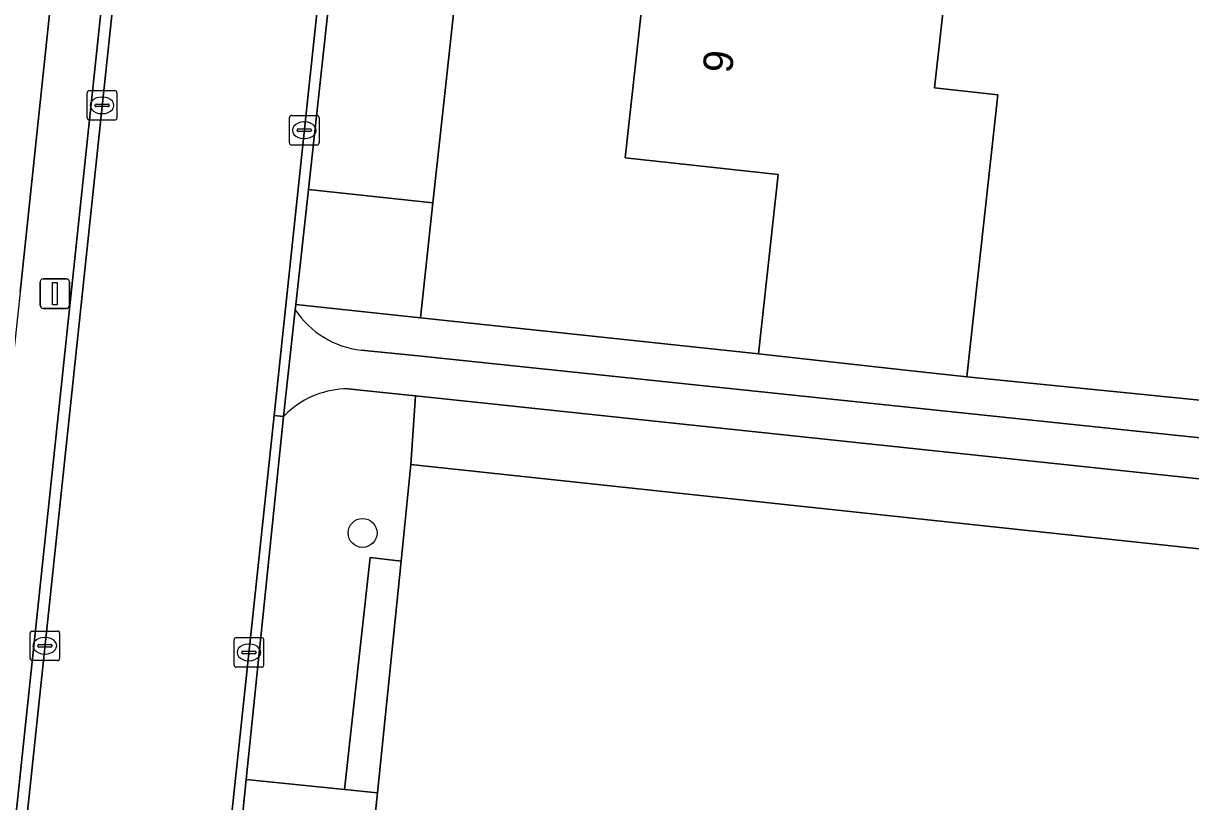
# Model space of a CAD drawing. Extents: x 162156 to 163172, y 378995 to 380779.
# Drawn here: x 162284.09 to 162323.55, y 380514.97 to 380541.28 of the extents above; entities that cross this region are included whole.
import ezdxf

# ---------------------------------------------------------------- set-up
doc = ezdxf.new("R2010")
doc.units = 0
for name, color, linetype in [('IMGEO_Boom', 7, 'Continuous'), ('IMGEO_Erf', 7, 'Continuous'), ('IMGEO_Groenvoorziening', 7, 'Continuous'), ('IMGEO_Kolk', 7, 'Continuous'), ('IMGEO_Lichtmast', 7, 'Continuous'), ('IMGEO_Pand', 7, 'Continuous'), ('IMGEO_Pand_nummerreeks', 7, 'Continuous'), ('IMGEO_Rijbaan_lokaal_gesloten', 7, 'Continuous'), ('IMGEO_Rijbaan_lokaal_open', 7, 'Continuous'), ('IMGEO_Voetpad_halfverhard', 7, 'Continuous'), ('IMGEO_Voetpad_open', 7, 'Continuous')]:
    doc.layers.add(name, color=color, linetype=linetype)

msp = doc.modelspace()

# ---------------------------------------------------------------- linework, layer by layer
at = {"layer": 'IMGEO_Boom'}
msp.add_circle((162295.554, 380524.053), 0.489, dxfattribs=at)
at = {"layer": 'IMGEO_Erf'}
for points in [[(162299.151, 380546.402), (162298.369, 380539.218), (162297.934, 380535.219), (162297.511, 380531.329), (162308.934, 380530.109), (162309.601, 380536.17), (162304.427, 380536.739), (162305.192, 380543.685)], [(162315.28, 380542.643), (162314.89, 380539.1), (162317.027, 380538.865), (162315.978, 380529.334), (162328.597, 380528.068)], [(162332.573, 380522.579), (162297.191, 380526.364), (162296.858, 380523.1), (162296.058, 380515.267), (162295.96, 380514.309)]]:
    msp.add_lwpolyline(points, dxfattribs=at)
at = {"layer": 'IMGEO_Groenvoorziening'}
for points in [[(162283.978, 380532.196), (162293.218, 380619.805)], [(162295.508, 380530.238), (162297.428, 380530.037), (162330.425, 380526.582), (162332.674, 380527.708), (162328.597, 380528.068), (162315.978, 380529.334), (162313.905, 380529.562), (162308.934, 380530.109), (162297.511, 380531.329), (162293.298, 380531.779), (162293.278, 380531.599)], [(162295.812, 380523.22), (162296.858, 380523.1), (162297.191, 380526.364), (162297.341, 380528.688), (162296.892, 380528.735), (162295.054, 380528.929)], [(162293.032, 380528.137), (162292.885, 380527.995), (162291.624, 380515.72), (162294.943, 380515.381), (162295.812, 380523.22)]]:
    msp.add_lwpolyline(points, dxfattribs=at)
for points in [[(162295.764, 380554.384), (162293.722, 380535.67), (162297.934, 380535.219), (162298.369, 380539.218), (162299.151, 380546.402), (162299.968, 380553.918)], [(162333.411, 380524.874), (162297.341, 380528.688), (162297.191, 380526.364), (162332.573, 380522.579)], [(162296.858, 380523.1), (162295.812, 380523.22), (162294.943, 380515.381), (162296.058, 380515.267)]]:
    msp.add_lwpolyline(points, close=True, dxfattribs=at)
for centre, radius, start, end in [((162295.831, 380533.274), 3.053, 213.2746, 263.9328), ((162295.083, 380525.879), 3.05, 90.5355, 132.2443)]:
    msp.add_arc(centre, radius, start, end, dxfattribs=at)
at = {"layer": 'IMGEO_Kolk'}
for p, q in [((162286.321, 380539.009), (162287.173, 380539.009)), ((162286.246, 380538.083), (162286.246, 380538.935)), ((162286.734, 380538.789), (162286.759, 380538.789)), ((162287.247, 380538.935), (162287.247, 380538.083)), ((162286.505, 380538.503), (162286.505, 380538.515)), ((162286.943, 380538.466), (162286.545, 380538.466)), ((162286.548, 380538.552), (162286.946, 380538.552)), ((162286.757, 380538.229), (162286.732, 380538.229)), ((162286.989, 380538.515), (162286.989, 380538.503)), ((162293.157, 380538.168), (162294.009, 380538.168)), ((162287.173, 380538.009), (162286.321, 380538.009)), ((162293.082, 380537.242), (162293.082, 380538.094)), ((162293.57, 380537.948), (162293.595, 380537.948)), ((162294.083, 380538.094), (162294.083, 380537.242)), ((162293.341, 380537.662), (162293.341, 380537.674)), ((162293.779, 380537.625), (162293.381, 380537.625)), ((162293.384, 380537.711), (162293.782, 380537.711)), ((162293.593, 380537.388), (162293.568, 380537.388)), ((162293.825, 380537.674), (162293.825, 380537.662)), ((162294.009, 380537.168), (162293.157, 380537.168)), ((162284.312, 380519.813), (162284.312, 380520.665)), ((162284.387, 380520.739), (162285.239, 380520.739)), ((162284.8, 380520.519), (162284.825, 380520.519)), ((162285.313, 380520.665), (162285.313, 380519.813)), ((162291.209, 380519.589), (162291.209, 380520.441)), ((162291.284, 380520.515), (162292.136, 380520.515)), ((162292.21, 380520.441), (162292.21, 380519.589)), ((162284.571, 380520.233), (162284.571, 380520.245)), ((162285.009, 380520.196), (162284.611, 380520.196)), ((162284.614, 380520.282), (162285.012, 380520.282)), ((162285.055, 380520.245), (162285.055, 380520.233)), ((162291.468, 380520.009), (162291.468, 380520.021)), ((162291.511, 380520.058), (162291.909, 380520.058)), ((162291.697, 380520.295), (162291.722, 380520.295)), ((162291.952, 380520.021), (162291.952, 380520.009)), ((162285.239, 380519.739), (162284.387, 380519.739)), ((162284.823, 380519.959), (162284.798, 380519.959)), ((162291.906, 380519.972), (162291.508, 380519.972)), ((162291.72, 380519.735), (162291.695, 380519.735)), ((162292.136, 380519.515), (162291.284, 380519.515))]:
    msp.add_line(p, q, dxfattribs=at)
for points in [[(162286.321, 380539.009), (162287.173, 380539.009)], [(162286.246, 380538.083), (162286.246, 380538.935)], [(162287.247, 380538.935), (162287.247, 380538.083)], [(162293.157, 380538.168), (162294.009, 380538.168)], [(162287.173, 380538.009), (162286.321, 380538.009)], [(162293.082, 380537.242), (162293.082, 380538.094)], [(162294.083, 380538.094), (162294.083, 380537.242)], [(162294.009, 380537.168), (162293.157, 380537.168)], [(162284.312, 380519.813), (162284.312, 380520.665)], [(162284.387, 380520.739), (162285.239, 380520.739)], [(162285.313, 380520.665), (162285.313, 380519.813)], [(162291.209, 380519.589), (162291.209, 380520.441)], [(162291.284, 380520.515), (162292.136, 380520.515)], [(162292.21, 380520.441), (162292.21, 380519.589)], [(162285.239, 380519.739), (162284.387, 380519.739)], [(162292.136, 380519.515), (162291.284, 380519.515)]]:
    msp.add_lwpolyline(points, dxfattribs=at)
for centre, radius, start, end in [((162286.323, 380538.933), 0.0765, 91.552, 178.448), ((162286.323, 380538.933), 0.0765, 91.552, 178.448), ((162287.171, 380538.933), 0.0765, 1.552, 88.448), ((162287.171, 380538.933), 0.0765, 1.552, 88.448), ((162286.545, 380538.512), 0.0403, 85.8775, 175.7526), ((162286.542, 380538.502), 0.0366, 178.938, 274.7102), ((162286.946, 380538.509), 0.043, 264.8664, 352.4533), ((162286.95, 380538.514), 0.0386, 1.7309, 96.639), ((162293.159, 380538.092), 0.0765, 91.552, 178.448), ((162293.159, 380538.092), 0.0765, 91.552, 178.448), ((162294.007, 380538.092), 0.0765, 1.552, 88.448), ((162294.007, 380538.092), 0.0765, 1.552, 88.448), ((162286.323, 380538.085), 0.0765, 181.552, 268.448), ((162286.323, 380538.085), 0.0765, 181.552, 268.448), ((162287.171, 380538.085), 0.0765, 271.552, 358.448), ((162287.171, 380538.085), 0.0765, 271.552, 358.448), ((162293.381, 380537.671), 0.0403, 85.8775, 175.7526), ((162293.378, 380537.661), 0.0366, 178.938, 274.7102), ((162293.782, 380537.668), 0.043, 264.8664, 352.4533), ((162293.786, 380537.673), 0.0386, 1.7309, 96.639), ((162293.159, 380537.244), 0.0765, 181.552, 268.448), ((162293.159, 380537.244), 0.0765, 181.552, 268.448), ((162294.007, 380537.244), 0.0765, 271.552, 358.448), ((162294.007, 380537.244), 0.0765, 271.552, 358.448), ((162284.389, 380520.663), 0.0765, 91.552, 178.448), ((162284.389, 380520.663), 0.0765, 91.552, 178.448), ((162285.237, 380520.663), 0.0765, 1.552, 88.448), ((162285.237, 380520.663), 0.0765, 1.552, 88.448), ((162291.286, 380520.439), 0.0765, 91.552, 178.448), ((162291.286, 380520.439), 0.0765, 91.552, 178.448), ((162292.134, 380520.439), 0.0765, 1.552, 88.448), ((162292.134, 380520.439), 0.0765, 1.552, 88.448), ((162284.611, 380520.242), 0.0403, 85.8775, 175.7526), ((162284.608, 380520.232), 0.0366, 178.938, 274.7102), ((162285.012, 380520.239), 0.043, 264.8664, 352.4533), ((162285.016, 380520.244), 0.0386, 1.7309, 96.639), ((162291.508, 380520.018), 0.0403, 85.8775, 175.7526), ((162291.913, 380520.02), 0.0386, 1.7309, 96.639), ((162284.389, 380519.815), 0.0765, 181.552, 268.448), ((162284.389, 380519.815), 0.0765, 181.552, 268.448), ((162285.237, 380519.815), 0.0765, 271.552, 358.448), ((162285.237, 380519.815), 0.0765, 271.552, 358.448), ((162291.505, 380520.008), 0.0366, 178.938, 274.7102), ((162291.909, 380520.015), 0.043, 264.8664, 352.4533), ((162291.286, 380519.591), 0.0765, 181.552, 268.448), ((162291.286, 380519.591), 0.0765, 181.552, 268.448), ((162292.134, 380519.591), 0.0765, 271.552, 358.448), ((162292.134, 380519.591), 0.0765, 271.552, 358.448)]:
    msp.add_arc(centre, radius, start, end, dxfattribs=at)
for centre, major_axis, ratio, start_param, end_param in [((162286.733, 380538.509), (-0.387, 0.002), 0.722429, 4.712389, 7.853982), ((162286.758, 380538.509), (-0.39, 0.002), 0.717154, 1.570796, 4.712389), ((162293.569, 380537.668), (-0.387, 0.002), 0.722429, 4.712389, 7.853982), ((162293.594, 380537.668), (-0.39, 0.002), 0.717154, 1.570796, 4.712389), ((162284.799, 380520.239), (-0.387, 0.002), 0.722429, 4.712389, 7.853982), ((162284.824, 380520.239), (-0.39, 0.002), 0.717154, 1.570796, 4.712389), ((162291.696, 380520.015), (-0.387, 0.002), 0.722429, 4.712389, 7.853982), ((162291.721, 380520.015), (-0.39, 0.002), 0.717154, 1.570796, 4.712389)]:
    msp.add_ellipse(centre, major_axis=major_axis, ratio=ratio, start_param=start_param, end_param=end_param, dxfattribs=at)
at = {"layer": 'IMGEO_Lichtmast'}
for p, q in [((162284.755, 380532.645), (162285.545, 380532.645)), ((162285.545, 380532.645), (162284.755, 380532.645)), ((162284.655, 380531.745), (162284.655, 380532.545)), ((162284.655, 380532.545), (162284.655, 380531.745)), ((162285.645, 380532.545), (162285.645, 380531.745)), ((162285.645, 380531.745), (162285.645, 380532.545)), ((162285.545, 380531.645), (162284.755, 380531.645)), ((162284.755, 380531.645), (162285.545, 380531.645))]:
    msp.add_line(p, q, dxfattribs=at)
msp.add_lwpolyline([(162285.075, 380532.52), (162285.225, 380532.52), (162285.225, 380531.77), (162285.075, 380531.77), (162285.075, 380532.52)], dxfattribs=at)
for centre, start, end in [((162284.755, 380532.545), 90, 180), ((162284.755, 380532.545), 90, 180), ((162285.545, 380532.545), 0, 90), ((162285.545, 380532.545), 360, 90), ((162284.755, 380531.745), 180, 270), ((162284.755, 380531.745), 180, 270), ((162285.545, 380531.745), 270, 0), ((162285.545, 380531.745), 270, 0)]:
    msp.add_arc(centre, 0.1, start, end, dxfattribs=at)
at = {"layer": 'IMGEO_Pand'}
msp.add_lwpolyline([(162305.192, 380543.685), (162304.427, 380536.739), (162309.601, 380536.17), (162308.934, 380530.109), (162313.905, 380529.562), (162315.978, 380529.334), (162317.027, 380538.865), (162314.89, 380539.1), (162315.28, 380542.643)], close=True, dxfattribs=at)
at = {"layer": 'IMGEO_Rijbaan_lokaal_gesloten'}
for points in [[(162292.56, 380528.03), (162293.721, 380538.975), (162298.145, 380580.349), (162302.073, 380618.08), (162302.301, 380620.086)], [(162295.231, 380618.617), (162283.691, 380509.63), (162282.669, 380500), (162281.641, 380490.186), (162281.35, 380487.41), (162281.282, 380486.77), (162280.599, 380480.352), (162279.822, 380472.998)], [(162287.059, 380471.949), (162287.48, 380476.048), (162288.501, 380485.99), (162288.539, 380486.359), (162288.547, 380486.441), (162289.183, 380492.446), (162289.213, 380492.622), (162289.246, 380492.817), (162289.765, 380497.81), (162289.993, 380500), (162291.212, 380511.714), (162291.306, 380512.627), (162291.624, 380515.72), (162292.885, 380527.995), (162292.56, 380528.03), (162290.022, 380504.113), (162289.589, 380500), (162288.128, 380486.137), (162288.117, 380486.031), (162286.68, 380471.979)], [(162286.68, 380471.979), (162288.117, 380486.031), (162288.128, 380486.137), (162289.589, 380500), (162290.022, 380504.113), (162292.56, 380528.03)]]:
    msp.add_lwpolyline(points, dxfattribs=at)
at = {"layer": 'IMGEO_Rijbaan_lokaal_open'}
for points in [[(162302.301, 380620.086), (162302.073, 380618.08), (162298.145, 380580.349), (162293.721, 380538.975), (162292.56, 380528.03), (162292.885, 380527.995), (162293.278, 380531.599), (162293.298, 380531.779), (162293.722, 380535.67), (162295.764, 380554.384), (162296.186, 380558.246), (162296.424, 380560.433), (162296.749, 380563.409), (162297.473, 380570.063), (162297.558, 380570.894), (162298.078, 380576.024), (162298.179, 380577.023), (162298.645, 380581.609), (162299.32, 380588.269), (162299.562, 380590.653), (162301.518, 380609.937), (162302.695, 380620.164)], [(162294.853, 380618.658), (162282.29, 380500), (162281.985, 380496.996), (162281.299, 380490.222), (162281.641, 380490.186), (162282.669, 380500), (162283.691, 380509.63), (162295.231, 380618.617)]]:
    msp.add_lwpolyline(points, dxfattribs=at)
at = {"layer": 'IMGEO_Voetpad_halfverhard'}
for points in [[(162293.278, 380531.599), (162292.885, 380527.995), (162293.032, 380528.137)], [(162295.054, 380528.929), (162296.892, 380528.735), (162297.341, 380528.688), (162333.411, 380524.874), (162334.433, 380527.463), (162333.176, 380527.959), (162332.674, 380527.708), (162330.425, 380526.582), (162297.428, 380530.037)], [(162297.428, 380530.037), (162295.508, 380530.238)]]:
    msp.add_lwpolyline(points, dxfattribs=at)
for centre, radius, start, end in [((162295.831, 380533.274), 3.053, 213.2746, 263.9328), ((162295.083, 380525.879), 3.05, 90.5355, 132.2443)]:
    msp.add_arc(centre, radius, start, end, dxfattribs=at)
at = {"layer": 'IMGEO_Voetpad_open'}
for points in [[(162293.218, 380619.805), (162283.978, 380532.196), (162283.666, 380529.241), (162280.583, 380500), (162280.121, 380495.613)], [(162281.985, 380496.996), (162282.29, 380500), (162294.853, 380618.658)], [(162291.986, 380509.752), (162292.182, 380511.615), (162292.279, 380512.531), (162292.504, 380514.673), (162295.96, 380514.309), (162296.058, 380515.267), (162294.943, 380515.381), (162291.624, 380515.72), (162291.306, 380512.627), (162291.212, 380511.714), (162289.993, 380500), (162290.947, 380499.899), (162291.644, 380506.52)]]:
    msp.add_lwpolyline(points, dxfattribs=at)
msp.add_lwpolyline([(162293.722, 380535.67), (162293.298, 380531.779), (162297.511, 380531.329), (162297.934, 380535.219)], close=True, dxfattribs=at)

# ---------------------------------------------------------------- texts
at = {"layer": 'IMGEO_Pand_nummerreeks'}
msp.add_text('9', height=1, rotation=83.7188, dxfattribs=at).set_placement((162308.038, 380539.572))

doc.saveas('drawing.dxf')
